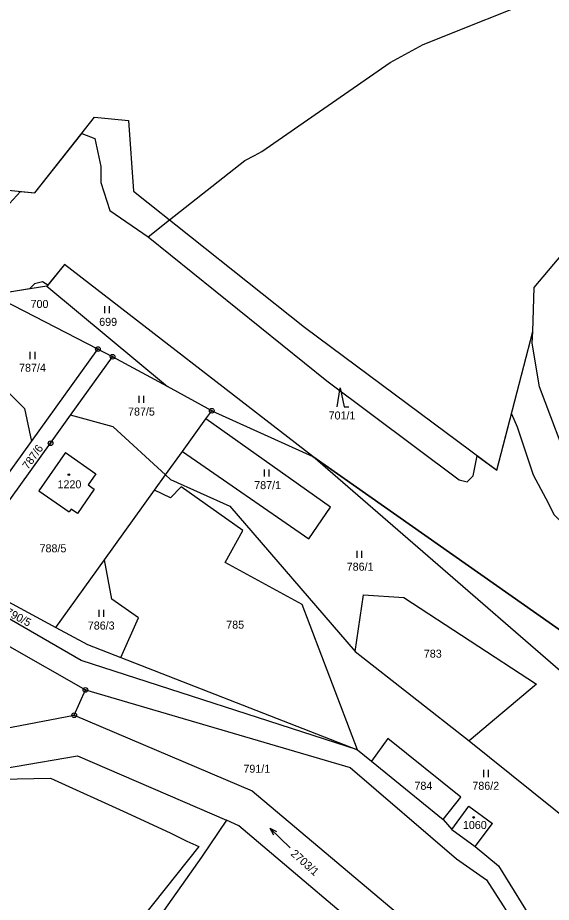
# Model space of a CAD drawing. Extents: x -439246 to -433691, y -1130252 to -1121148.
# Drawn here: x -437710 to -437596.8, y -1124585.7 to -1124397.9 of the extents above; entities that cross this region are included whole.
import ezdxf

# ---------------------------------------------------------------- set-up
doc = ezdxf.new("R2010")
doc.units = 0
for name, color, linetype in [('Vrstva 1', 7, 'Continuous'), ('Vrstva 16', 7, 'Continuous'), ('Vrstva 18', 7, 'Continuous'), ('Vrstva 19', 7, 'Continuous'), ('Vrstva 24', 7, 'Continuous'), ('Vrstva 25', 7, 'Continuous'), ('Vrstva 3', 7, 'Continuous'), ('Vrstva 37', 7, 'Continuous'), ('Vrstva 52', 7, 'Continuous')]:
    doc.layers.add(name, color=color, linetype=linetype)

msp = doc.modelspace()

# ---------------------------------------------------------------- linework, layer by layer
at = {"layer": 'Vrstva 1'}
for p, q in [((-437707.13, -1124487.86), (-437693.01, -1124468.24)), ((-437708.57, -1124480.87), (-437707.13, -1124487.86)), ((-437724.66, -1124512.22), (-437707.13, -1124487.86))]:
    msp.add_line(p, q, dxfattribs=at)
for points in [[(-437706.41, -1124435.09), (-437693.71, -1124419.03)], [(-437693.71, -1124419.03), (-437686.5, -1124419.75)], [(-437686.5, -1124419.75), (-437685.49, -1124434.73)], [(-437719.21, -1124433.82), (-437706.41, -1124435.09)], [(-437685.49, -1124434.73), (-437649.18, -1124463.57)], [(-437600.43, -1124455.19), (-437585.19, -1124437.11)], [(-437700.08, -1124450.28), (-437703.83, -1124454.89)], [(-437647.41, -1124491.06), (-437700.08, -1124450.28)], [(-437703.83, -1124454.89), (-437715.45, -1124456.74)], [(-437703.83, -1124454.89), (-437678.25, -1124476.23)], [(-437600.74, -1124464.53), (-437600.43, -1124455.19)], [(-437693.01, -1124468.24), (-437715.45, -1124456.74)], [(-437649.18, -1124463.57), (-437608.37, -1124493.96)], [(-437608.37, -1124493.96), (-437600.74, -1124464.53)], [(-437600.82, -1124466.97), (-437600.74, -1124464.53)], [(-437722.74, -1124466.86), (-437708.57, -1124480.87)], [(-437689.92, -1124469.87), (-437693.01, -1124468.24)], [(-437599.26, -1124476.25), (-437600.82, -1124466.97)], [(-437698.81, -1124482.29), (-437689.92, -1124469.87)], [(-437678.25, -1124476.23), (-437689.92, -1124469.87)], [(-437668.84, -1124481.36), (-437678.25, -1124476.23)], [(-437592.29, -1124494.83), (-437599.26, -1124476.25)], [(-437670.09, -1124483.04), (-437668.84, -1124481.36)], [(-437668.84, -1124481.36), (-437647.41, -1124491.06)], [(-437703.07, -1124488.25), (-437698.81, -1124482.29)], [(-437689.8, -1124484.78), (-437698.81, -1124482.29)], [(-437675.08, -1124490), (-437670.09, -1124483.04)], [(-437643.67, -1124501.84), (-437670.09, -1124483.04)], [(-437678.66, -1124494.98), (-437689.8, -1124484.78)], [(-437721.66, -1124514.07), (-437703.07, -1124488.25)], [(-437699.93, -1124490.23), (-437705.57, -1124498.34)], [(-437699.93, -1124490.23), (-437693.45, -1124494.75)], [(-437678.66, -1124494.98), (-437675.08, -1124490)], [(-437675.08, -1124490), (-437648.28, -1124508.51)], [(-437569.35, -1124558.74), (-437647.41, -1124491.06)], [(-437647.41, -1124491.06), (-437588, -1124532.8)], [(-437693.45, -1124494.75), (-437695.07, -1124497.07)], [(-437681, -1124498.24), (-437678.66, -1124494.98)], [(-437677.61, -1124495.94), (-437678.66, -1124494.98)], [(-437677.61, -1124495.94), (-437664.99, -1124501.61)], [(-437705.57, -1124498.34), (-437699.1, -1124502.84)], [(-437693.79, -1124497.98), (-437697.37, -1124503.13)], [(-437695.07, -1124497.07), (-437693.79, -1124497.98)], [(-437691.59, -1124512.99), (-437681, -1124498.24)], [(-437677.58, -1124499.86), (-437681, -1124498.24)], [(-437675.38, -1124497.53), (-437677.58, -1124499.86)], [(-437662.27, -1124506.78), (-437675.38, -1124497.53)], [(-437698.66, -1124502.26), (-437699.1, -1124502.84)], [(-437697.37, -1124503.13), (-437698.66, -1124502.26)], [(-437664.99, -1124501.61), (-437638.42, -1124532.44)], [(-437648.28, -1124508.51), (-437643.67, -1124501.84)], [(-437665.99, -1124513.6), (-437662.27, -1124506.78)], [(-437701.93, -1124527.4), (-437691.59, -1124512.99)], [(-437690.06, -1124521.33), (-437691.59, -1124512.99)], [(-437649.69, -1124522.49), (-437665.99, -1124513.6)], [(-437723.04, -1124515.98), (-437701.93, -1124527.4)], [(-437696.59, -1124534.37), (-437725.35, -1124517.72)], [(-437684.43, -1124525.32), (-437690.06, -1124521.33)], [(-437638.42, -1124532.44), (-437636.65, -1124520.46)], [(-437636.65, -1124520.46), (-437628.08, -1124521.01)], [(-437628.08, -1124521.01), (-437599.94, -1124539.41)], [(-437637.91, -1124553.34), (-437649.69, -1124522.49)], [(-437688.15, -1124533.77), (-437684.43, -1124525.32)], [(-437701.93, -1124527.4), (-437695.21, -1124531.01)], [(-437712.28, -1124531.11), (-437695.68, -1124540.63)], [(-437695.21, -1124531.01), (-437688.15, -1124533.77)], [(-437638.42, -1124532.44), (-437614.24, -1124551.4)], [(-437637.91, -1124553.34), (-437696.59, -1124534.37)], [(-437688.15, -1124533.77), (-437637.91, -1124553.34)], [(-437599.94, -1124539.41), (-437614.24, -1124551.4)], [(-437698.04, -1124545.99), (-437695.68, -1124540.63)], [(-437695.68, -1124540.63), (-437639.47, -1124557.11)], [(-437750.25, -1124555.94), (-437698.04, -1124545.99)], [(-437698.04, -1124545.99), (-437660.31, -1124562.07)], [(-437631.5, -1124550.96), (-437634.97, -1124555.76)], [(-437616.02, -1124563.42), (-437631.5, -1124550.96)], [(-437614.24, -1124551.4), (-437591.91, -1124569.33)], [(-437637.91, -1124553.34), (-437634.97, -1124555.76)], [(-437750.36, -1124563.7), (-437697.34, -1124554.64)], [(-437697.34, -1124554.64), (-437665.72, -1124568.28)], [(-437634.97, -1124555.76), (-437619.76, -1124568.15)], [(-437639.47, -1124557.11), (-437616.94, -1124576.48)], [(-437660.31, -1124562.07), (-437605, -1124608.63)], [(-437619.76, -1124568.15), (-437616.02, -1124563.42)], [(-437617.93, -1124570.28), (-437614.27, -1124565.29)], [(-437614.27, -1124565.29), (-437609.27, -1124568.95)], [(-437665.72, -1124568.28), (-437671.01, -1124576.1)], [(-437663.14, -1124569.45), (-437665.72, -1124568.28)], [(-437619.76, -1124568.15), (-437617.93, -1124570.28)], [(-437629.35, -1124598.07), (-437663.14, -1124569.45)], [(-437612.91, -1124573.89), (-437609.27, -1124568.95)], [(-437617.93, -1124570.28), (-437612.91, -1124573.89)], [(-437612.91, -1124573.89), (-437607.98, -1124577.99)], [(-437671.01, -1124576.1), (-437691.27, -1124604.78)], [(-437616.94, -1124576.48), (-437610.54, -1124580.93)], [(-437607.98, -1124577.99), (-437599.84, -1124591.16)], [(-437610.54, -1124580.93), (-437602.81, -1124592.96)]]:
    msp.add_lwpolyline(points, dxfattribs=at)
at = {"layer": 'Vrstva 24'}
for centre, radius in [((-437693.01, -1124468.24), 0.5), ((-437693.01, -1124468.24), 0.1), ((-437689.92, -1124469.87), 0.5), ((-437689.92, -1124469.87), 0.1), ((-437668.84, -1124481.36), 0.5), ((-437668.84, -1124481.36), 0.1), ((-437703.07, -1124488.25), 0.5), ((-437703.07, -1124488.25), 0.1), ((-437695.68, -1124540.63), 0.5), ((-437695.68, -1124540.63), 0.1), ((-437698.04, -1124545.99), 0.5), ((-437698.04, -1124545.99), 0.1)]:
    msp.add_circle(centre, radius, dxfattribs=at)
at = {"layer": 'Vrstva 25'}
for p, q in [((-437691.55, -1124460.62), (-437691.55, -1124459.12)), ((-437690.55, -1124460.62), (-437690.55, -1124459.12)), ((-437707.37, -1124470.36), (-437707.37, -1124468.86)), ((-437706.37, -1124470.36), (-437706.37, -1124468.86)), ((-437684.24, -1124479.67), (-437684.24, -1124478.17)), ((-437683.24, -1124479.67), (-437683.24, -1124478.17)), ((-437657.69, -1124495.29), (-437657.69, -1124493.79)), ((-437656.69, -1124495.29), (-437656.69, -1124493.79)), ((-437638.02, -1124512.61), (-437638.02, -1124511.11)), ((-437637.02, -1124512.61), (-437637.02, -1124511.11)), ((-437692.75, -1124525.1), (-437692.75, -1124523.6)), ((-437691.75, -1124525.1), (-437691.75, -1124523.6)), ((-437611.13, -1124559.12), (-437611.13, -1124557.62)), ((-437610.13, -1124559.12), (-437610.13, -1124557.62))]:
    msp.add_line(p, q, dxfattribs=at)
for points in [[(-437642.27, -1124480.5), (-437641.57, -1124476.5), (-437640.77, -1124480.5), (-437639.77, -1124480.5)], [(-437652.19, -1124574.15), (-437656.51, -1124569.99), (-437655.78, -1124571.39)], [(-437656.51, -1124569.99), (-437655.08, -1124570.67)]]:
    msp.add_lwpolyline(points, dxfattribs=at)
for centre in [(-437699.19, -1124494.91), (-437613.26, -1124567.7)]:
    msp.add_circle(centre, 0.175, dxfattribs=at)
at = {"layer": 'Vrstva 3'}
for points in [[(-437699.93, -1124490.23), (-437705.57, -1124498.34)], [(-437699.93, -1124490.23), (-437693.45, -1124494.75)], [(-437693.45, -1124494.75), (-437695.07, -1124497.07)], [(-437705.57, -1124498.34), (-437699.1, -1124502.84)], [(-437693.79, -1124497.98), (-437697.37, -1124503.13)], [(-437695.07, -1124497.07), (-437693.79, -1124497.98)], [(-437698.66, -1124502.26), (-437699.1, -1124502.84)], [(-437697.37, -1124503.13), (-437698.66, -1124502.26)], [(-437617.93, -1124570.28), (-437614.27, -1124565.29)], [(-437614.27, -1124565.29), (-437609.27, -1124568.95)], [(-437612.91, -1124573.89), (-437609.27, -1124568.95)], [(-437617.93, -1124570.28), (-437612.91, -1124573.89)]]:
    msp.add_lwpolyline(points, dxfattribs=at)
at = {"layer": 'Vrstva 37'}
for centre in [(-437699.19, -1124494.91), (-437613.26, -1124567.7)]:
    msp.add_circle(centre, 0.175, dxfattribs=at)
at = {"layer": 'Vrstva 52'}
for points in [[(-437682.33, -1124444.43), (-437677.79, -1124440.84), (-437661.83, -1124428.23), (-437659.76, -1124427.14), (-437658.21, -1124426.32), (-437631.02, -1124407.41), (-437624.01, -1124403.59), (-437597.02, -1124392.75)], [(-437588, -1124532.8), (-437647.41, -1124491.06), (-437700.08, -1124450.28), (-437703.67, -1124454.69), (-437704.75, -1124453.94), (-437706.45, -1124454.37), (-437707.57, -1124455.48), (-437712.64, -1124456.29), (-437726.42, -1124453.94), (-437732.79, -1124453.52), (-437736.62, -1124452.45), (-437748.94, -1124451.57), (-437755.38, -1124449.42), (-437756.3, -1124449.62), (-437768.06, -1124443.53), (-437772.66, -1124440.17), (-437773.59, -1124439.49), (-437777.03, -1124437.66), (-437791.92, -1124429.73), (-437790.68, -1124427.2), (-437804.69, -1124419.6), (-437805.9, -1124421.73), (-437823.17, -1124410.89)], [(-437711.76, -1124437.37), (-437709.46, -1124434.79), (-437706.41, -1124435.09), (-437696.43, -1124422.47), (-437693.7, -1124423.56), (-437692.42, -1124429.51), (-437692.42, -1124432.91), (-437690.51, -1124438.86), (-437682.33, -1124444.43)], [(-437682.33, -1124444.43), (-437644.41, -1124474.98), (-437616.36, -1124496.01), (-437614.66, -1124496.43), (-437613.39, -1124495.16), (-437612.49, -1124490.89), (-437608.37, -1124493.96), (-437605.26, -1124481.97), (-437604.03, -1124484.75), (-437602.33, -1124489.85), (-437600.64, -1124494.95), (-437597.98, -1124500.01), (-437596.17, -1124503.45), (-437566.5, -1124532.84), (-437556.26, -1124542.99), (-437552.52, -1124546.69), (-437550.28, -1124548.91), (-437546.72, -1124552.72), (-437544.92, -1124554.65), (-437539.94, -1124559.98), (-437536.47, -1124563.69), (-437526.06, -1124574.84), (-437523.51, -1124580.79), (-437528.84, -1124585.58)], [(-437826.92, -1124475.83), (-437818.63, -1124498.77), (-437818.63, -1124500.47), (-437814.12, -1124510.05), (-437811.83, -1124514.92), (-437806.52, -1124523.42), (-437802.1, -1124526.95), (-437794.64, -1124532.92), (-437790.58, -1124536.17), (-437776.14, -1124546.37), (-437775.29, -1124546.37), (-437772.95, -1124548.7), (-437757.44, -1124559.54), (-437755.81, -1124559.86), (-437753.19, -1124560.39), (-437727.84, -1124559.85), (-437703.05, -1124559.33), (-437686.9, -1124566.73), (-437677.55, -1124571.01), (-437674.15, -1124572.71), (-437671.58, -1124573.89), (-437691.15, -1124598.42)]]:
    msp.add_lwpolyline(points, dxfattribs=at)

# ---------------------------------------------------------------- texts
at = {"layer": 'Vrstva 16'}
msp.add_text('2703/1', height=1.7, rotation=318.2066, dxfattribs=at).set_placement((-437652.23, -1124575.59))
at = {"layer": 'Vrstva 18'}
for s, p in [('700', (-437707.31, -1124459.52)), ('699', (-437692.74, -1124463.32)), ('787/4', (-437709.75, -1124473.06)), ('787/5', (-437686.62, -1124482.37)), ('701/1', (-437644.05, -1124483.2)), ('787/1', (-437659.84, -1124497.99)), ('788/5', (-437705.4, -1124511.4)), ('786/1', (-437640.21, -1124515.31)), ('786/3', (-437695.16, -1124527.8)), ('785', (-437665.78, -1124527.62)), ('783', (-437623.84, -1124533.77)), ('791/1', (-437662.13, -1124558.2)), ('784', (-437625.83, -1124561.82)), ('786/2', (-437613.54, -1124561.82))]:
    msp.add_text(s, height=1.7, dxfattribs=at).set_placement(p)
for s, rotation, p in [('787/6', 54.3785, (-437707.84, -1124493.94)), ('790/5', 332.1044, (-437712.79, -1124524.58))]:
    msp.add_text(s, height=1.7, rotation=rotation, dxfattribs=at).set_placement(p)
at = {"layer": 'Vrstva 19'}
for s, p in [('1220', (-437701.59, -1124497.81)), ('1060', (-437615.55, -1124570.15))]:
    msp.add_text(s, height=1.7, dxfattribs=at).set_placement(p)

doc.saveas('drawing.dxf')
